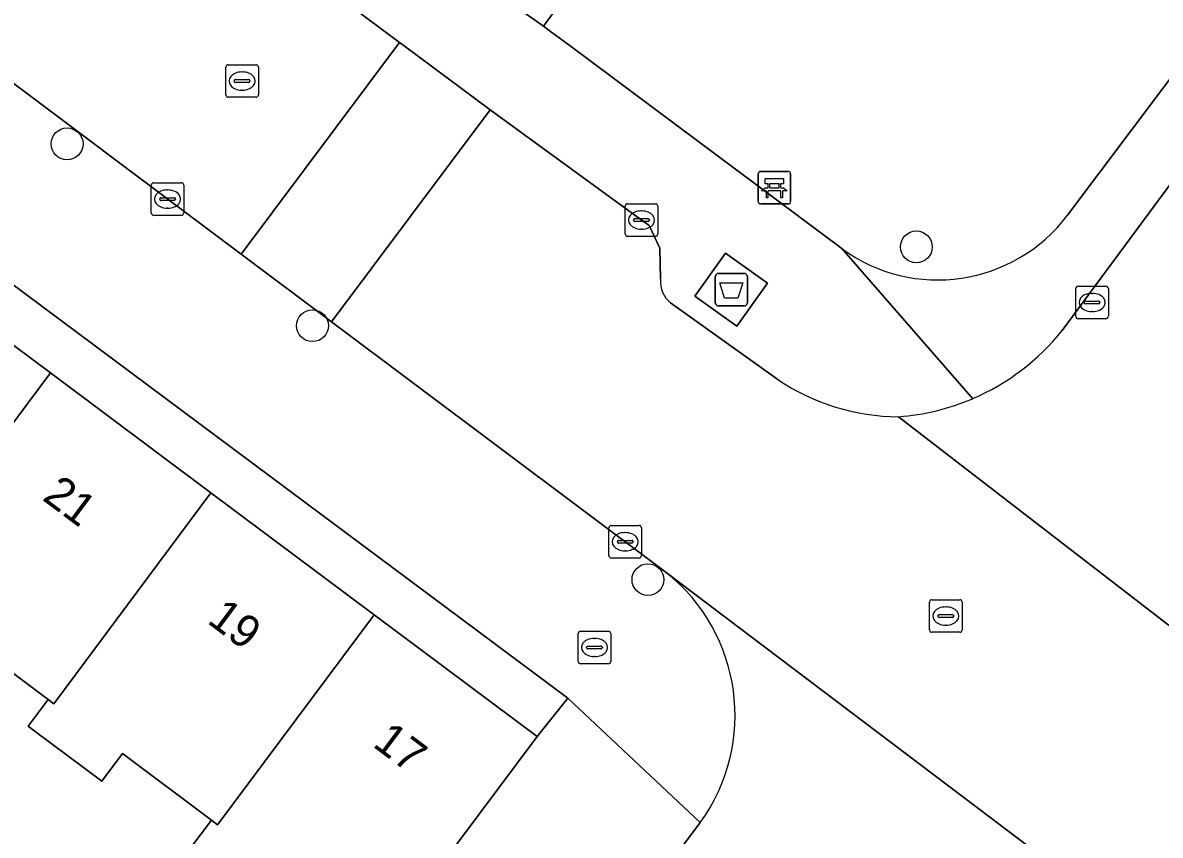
# Model space of a CAD drawing. Extents: x 160023 to 161302, y 384750 to 385707.
# Drawn here: x 160368.97 to 160403.93, y 385225.75 to 385250.71 of the extents above; entities that cross this region are included whole.
import ezdxf

# ---------------------------------------------------------------- set-up
doc = ezdxf.new("R2010")
doc.units = 0
for name, color, linetype in [('IMGEO_Afval_apart_plaats', 7, 'Continuous'), ('IMGEO_Bank', 7, 'Continuous'), ('IMGEO_Boom', 7, 'Continuous'), ('IMGEO_Brandkraan', 7, 'Continuous'), ('IMGEO_Erf', 7, 'Continuous'), ('IMGEO_Groenvoorziening', 7, 'Continuous'), ('IMGEO_Kolk', 7, 'Continuous'), ('IMGEO_Pand', 7, 'Continuous'), ('IMGEO_Pand_nummerreeks', 7, 'Continuous'), ('IMGEO_Rijbaan_lokaal_gesloten', 7, 'Continuous'), ('IMGEO_Rijbaan_lokaal_open', 7, 'Continuous'), ('IMGEO_Rioolput', 7, 'Continuous'), ('IMGEO_Voetpad_gesloten', 7, 'Continuous'), ('IMGEO_Voetpad_open', 7, 'Continuous')]:
    doc.layers.add(name, color=color, linetype=linetype)

msp = doc.modelspace()

# ---------------------------------------------------------------- linework, layer by layer
at = {"layer": 'IMGEO_Afval_apart_plaats'}
for p, q in [((160390.349, 385243.01), (160391.139, 385243.01)), ((160391.139, 385243.01), (160390.349, 385243.01)), ((160390.249, 385242.11), (160390.249, 385242.91)), ((160390.249, 385242.91), (160390.249, 385242.11)), ((160391.239, 385242.91), (160391.239, 385242.11)), ((160391.239, 385242.11), (160391.239, 385242.91)), ((160391.139, 385242.01), (160390.349, 385242.01)), ((160390.349, 385242.01), (160391.139, 385242.01))]:
    msp.add_line(p, q, dxfattribs=at)
msp.add_lwpolyline([(160390.392, 385242.724), (160391.096, 385242.724), (160390.947, 385242.254), (160390.541, 385242.254), (160390.392, 385242.724)], dxfattribs=at)
for centre, start, end in [((160390.349, 385242.91), 90, 180), ((160390.349, 385242.91), 90, 180), ((160391.139, 385242.91), 0, 90), ((160391.139, 385242.91), 360, 90), ((160390.349, 385242.11), 180, 270), ((160390.349, 385242.11), 180, 270), ((160391.139, 385242.11), 270, 0), ((160391.139, 385242.11), 270, 0)]:
    msp.add_arc(centre, 0.1, start, end, dxfattribs=at)
at = {"layer": 'IMGEO_Bank'}
for p, q in [((160391.645, 385246.144), (160392.486, 385246.144)), ((160392.486, 385246.144), (160391.645, 385246.144)), ((160391.57, 385245.219), (160391.57, 385246.06)), ((160391.57, 385246.06), (160391.57, 385245.219)), ((160391.879, 385245.65), (160391.879, 385245.756)), ((160391.923, 385245.756), (160391.923, 385245.65)), ((160392.211, 385245.762), (160391.929, 385245.762)), ((160392.217, 385245.65), (160392.217, 385245.756)), ((160392.261, 385245.756), (160392.261, 385245.65)), ((160392.57, 385246.069), (160392.57, 385245.228)), ((160392.57, 385245.228), (160392.57, 385246.069)), ((160392.267, 385245.542), (160391.874, 385245.542)), ((160391.929, 385245.644), (160392.211, 385245.644)), ((160392.495, 385245.144), (160391.654, 385245.144)), ((160391.654, 385245.144), (160392.495, 385245.144))]:
    msp.add_line(p, q, dxfattribs=at)
for points in [[(160391.873, 385245.762), (160391.787, 385245.762), (160391.787, 385245.923), (160392.35, 385245.923), (160392.35, 385245.762), (160392.267, 385245.762)], [(160391.817, 385245.542), (160391.675, 385245.542), (160391.787, 385245.644), (160391.873, 385245.644)], [(160391.867, 385245.535), (160391.867, 385245.328), (160391.824, 385245.328), (160391.824, 385245.535)], [(160392.267, 385245.644), (160392.35, 385245.644), (160392.462, 385245.542), (160392.323, 385245.542)], [(160392.317, 385245.535), (160392.317, 385245.328), (160392.273, 385245.328), (160392.273, 385245.535)]]:
    msp.add_lwpolyline(points, dxfattribs=at)
for centre, radius, start, end in [((160391.648, 385246.066), 0.0779, 92.4484, 184.2845), ((160391.648, 385246.066), 0.0779, 92.4484, 184.2845), ((160392.492, 385246.066), 0.0779, 2.4484, 94.2845), ((160392.492, 385246.066), 0.0779, 2.4484, 94.2845), ((160391.872, 385245.755), 0.00671, 2.8957, 87.1043), ((160391.929, 385245.755), 0.00671, 92.8957, 177.1043), ((160392.211, 385245.755), 0.00671, 2.8957, 87.1043), ((160392.268, 385245.755), 0.00671, 92.8957, 177.1043), ((160391.817, 385245.535), 0.00671, 2.8957, 87.1043), ((160391.874, 385245.535), 0.00671, 92.8957, 177.1043), ((160391.872, 385245.651), 0.00671, 272.8957, 357.1043), ((160391.929, 385245.651), 0.00671, 182.8957, 267.1043), ((160392.211, 385245.651), 0.00671, 272.8957, 357.1043), ((160392.268, 385245.651), 0.00671, 182.8957, 267.1043), ((160392.266, 385245.535), 0.00671, 2.8957, 87.1043), ((160392.323, 385245.535), 0.00671, 92.8957, 177.1043), ((160391.648, 385245.222), 0.0779, 182.4484, 274.2845), ((160391.648, 385245.222), 0.0779, 182.4484, 274.2845), ((160392.492, 385245.222), 0.0779, 272.4484, 4.2845), ((160392.492, 385245.222), 0.0779, 272.4484, 4.2845)]:
    msp.add_arc(centre, radius, start, end, dxfattribs=at)
at = {"layer": 'IMGEO_Boom'}
for centre in [(160370.33, 385246.99), (160396.434, 385243.825), (160377.873, 385241.404), (160388.183, 385233.601)]:
    msp.add_circle(centre, 0.489, dxfattribs=at)
at = {"layer": 'IMGEO_Brandkraan'}
for p, q in [((160386.039, 385231.09), (160386.039, 385231.942)), ((160386.114, 385232.016), (160386.966, 385232.016)), ((160386.527, 385231.796), (160386.552, 385231.796)), ((160387.04, 385231.942), (160387.04, 385231.09)), ((160386.298, 385231.51), (160386.298, 385231.522)), ((160386.736, 385231.473), (160386.338, 385231.473)), ((160386.341, 385231.559), (160386.739, 385231.559)), ((160386.782, 385231.522), (160386.782, 385231.51)), ((160386.55, 385231.236), (160386.525, 385231.236)), ((160386.966, 385231.016), (160386.114, 385231.016))]:
    msp.add_line(p, q, dxfattribs=at)
for points in [[(160386.039, 385231.09), (160386.039, 385231.942)], [(160386.114, 385232.016), (160386.966, 385232.016)], [(160387.04, 385231.942), (160387.04, 385231.09)], [(160386.966, 385231.016), (160386.114, 385231.016)]]:
    msp.add_lwpolyline(points, dxfattribs=at)
for centre, radius, start, end in [((160386.116, 385231.94), 0.0765, 91.552, 178.448), ((160386.116, 385231.94), 0.0765, 91.552, 178.448), ((160386.964, 385231.94), 0.0765, 1.552, 88.448), ((160386.964, 385231.94), 0.0765, 1.552, 88.448), ((160386.338, 385231.519), 0.0403, 85.8775, 175.7526), ((160386.335, 385231.509), 0.0366, 178.938, 274.7102), ((160386.739, 385231.516), 0.043, 264.8664, 352.4533), ((160386.743, 385231.521), 0.0386, 1.7309, 96.639), ((160386.116, 385231.092), 0.0765, 181.552, 268.448), ((160386.116, 385231.092), 0.0765, 181.552, 268.448), ((160386.964, 385231.092), 0.0765, 271.552, 358.448), ((160386.964, 385231.092), 0.0765, 271.552, 358.448)]:
    msp.add_arc(centre, radius, start, end, dxfattribs=at)
for centre, major_axis, ratio, start_param, end_param in [((160386.526, 385231.516), (-0.387, 0.002), 0.722429, 4.712389, 7.853982), ((160386.551, 385231.516), (-0.39, 0.002), 0.717154, 1.570796, 4.712389)]:
    msp.add_ellipse(centre, major_axis=major_axis, ratio=ratio, start_param=start_param, end_param=end_param, dxfattribs=at)
at = {"layer": 'IMGEO_Erf'}
msp.add_lwpolyline([(160354.267, 385251.555), (160356.351, 385250), (160359.572, 385247.596), (160364.619, 385243.831), (160369.815, 385239.953), (160374.753, 385236.269), (160379.773, 385232.523), (160384.783, 385228.785), (160385.717, 385229.954), (160358.802, 385250), (160355.176, 385252.701)], close=True, dxfattribs=at)
msp.add_lwpolyline([(160366.842, 385221.265), (160369.766, 385219.111), (160370.658, 385218.454), (160372.936, 385216.776), (160371.609, 385214.974), (160373.453, 385213.599), (160373.461, 385213.61), (160379.946, 385222.303), (160377.044, 385224.469), (160376.432, 385223.649), (160374.325, 385225.221), (160374.132, 385225.365), (160374.764, 385226.212), (160372.028, 385228.254), (160371.396, 385227.408), (160369.306, 385228.968), (160369.134, 385229.096), (160369.746, 385229.917), (160366.909, 385232.033)], dxfattribs=at)
at = {"layer": 'IMGEO_Groenvoorziening'}
for points in [[(160404.994, 385250), (160405.539, 385250.725), (160392.706, 385260.479), (160392.388, 385260.712), (160384.978, 385250.606), (160385.233, 385250.416), (160385.791, 385250), (160394.139, 385243.772)], [(160401.084, 385244.803), (160404.994, 385250)]]:
    msp.add_lwpolyline(points, dxfattribs=at)
msp.add_arc((160397.088, 385247.811), 5.001, 233.8624, 323.0256, dxfattribs=at)
at = {"layer": 'IMGEO_Kolk'}
for p, q in [((160372.993, 385245.794), (160373.845, 385245.794)), ((160372.918, 385244.868), (160372.918, 385245.72)), ((160373.406, 385245.574), (160373.431, 385245.574)), ((160373.919, 385245.72), (160373.919, 385244.868)), ((160373.177, 385245.288), (160373.177, 385245.3)), ((160373.615, 385245.251), (160373.217, 385245.251)), ((160373.22, 385245.337), (160373.618, 385245.337)), ((160373.661, 385245.3), (160373.661, 385245.288)), ((160387.485, 385244.223), (160387.485, 385245.075)), ((160387.56, 385245.149), (160388.412, 385245.149)), ((160388.486, 385245.075), (160388.486, 385244.223)), ((160373.845, 385244.794), (160372.993, 385244.794)), ((160373.429, 385245.014), (160373.404, 385245.014)), ((160387.973, 385244.929), (160387.998, 385244.929)), ((160387.744, 385244.643), (160387.744, 385244.655)), ((160388.182, 385244.606), (160387.784, 385244.606)), ((160387.787, 385244.692), (160388.185, 385244.692)), ((160387.996, 385244.369), (160387.971, 385244.369)), ((160388.228, 385244.655), (160388.228, 385244.643)), ((160388.412, 385244.149), (160387.56, 385244.149)), ((160401.409, 385242.617), (160402.261, 385242.617)), ((160401.334, 385241.691), (160401.334, 385242.543)), ((160401.822, 385242.397), (160401.847, 385242.397)), ((160402.335, 385242.543), (160402.335, 385241.691)), ((160401.593, 385242.111), (160401.593, 385242.123)), ((160402.031, 385242.074), (160401.633, 385242.074)), ((160401.636, 385242.16), (160402.034, 385242.16)), ((160402.077, 385242.123), (160402.077, 385242.111)), ((160402.261, 385241.617), (160401.409, 385241.617)), ((160401.845, 385241.837), (160401.82, 385241.837)), ((160387.06, 385235.265), (160387.912, 385235.265)), ((160386.985, 385234.339), (160386.985, 385235.191)), ((160387.473, 385235.045), (160387.498, 385235.045)), ((160387.986, 385235.191), (160387.986, 385234.339)), ((160387.244, 385234.759), (160387.244, 385234.771)), ((160387.682, 385234.722), (160387.284, 385234.722)), ((160387.287, 385234.808), (160387.685, 385234.808)), ((160387.728, 385234.771), (160387.728, 385234.759)), ((160387.912, 385234.265), (160387.06, 385234.265)), ((160387.496, 385234.485), (160387.471, 385234.485))]:
    msp.add_line(p, q, dxfattribs=at)
for points in [[(160372.993, 385245.794), (160373.845, 385245.794)], [(160372.918, 385244.868), (160372.918, 385245.72)], [(160373.919, 385245.72), (160373.919, 385244.868)], [(160387.485, 385244.223), (160387.485, 385245.075)], [(160387.56, 385245.149), (160388.412, 385245.149)], [(160388.486, 385245.075), (160388.486, 385244.223)], [(160373.845, 385244.794), (160372.993, 385244.794)], [(160388.412, 385244.149), (160387.56, 385244.149)], [(160401.409, 385242.617), (160402.261, 385242.617)], [(160401.334, 385241.691), (160401.334, 385242.543)], [(160402.335, 385242.543), (160402.335, 385241.691)], [(160402.261, 385241.617), (160401.409, 385241.617)], [(160387.06, 385235.265), (160387.912, 385235.265)], [(160386.985, 385234.339), (160386.985, 385235.191)], [(160387.986, 385235.191), (160387.986, 385234.339)], [(160387.912, 385234.265), (160387.06, 385234.265)]]:
    msp.add_lwpolyline(points, dxfattribs=at)
for centre, radius, start, end in [((160372.995, 385245.718), 0.0765, 91.552, 178.448), ((160372.995, 385245.718), 0.0765, 91.552, 178.448), ((160373.843, 385245.718), 0.0765, 1.552, 88.448), ((160373.843, 385245.718), 0.0765, 1.552, 88.448), ((160373.217, 385245.297), 0.0403, 85.8775, 175.7526), ((160373.214, 385245.287), 0.0366, 178.938, 274.7102), ((160373.618, 385245.294), 0.043, 264.8664, 352.4533), ((160373.622, 385245.299), 0.0386, 1.7309, 96.639), ((160387.562, 385245.073), 0.0765, 91.552, 178.448), ((160387.562, 385245.073), 0.0765, 91.552, 178.448), ((160388.41, 385245.073), 0.0765, 1.552, 88.448), ((160388.41, 385245.073), 0.0765, 1.552, 88.448), ((160372.995, 385244.87), 0.0765, 181.552, 268.448), ((160372.995, 385244.87), 0.0765, 181.552, 268.448), ((160373.843, 385244.87), 0.0765, 271.552, 358.448), ((160373.843, 385244.87), 0.0765, 271.552, 358.448), ((160387.784, 385244.652), 0.0403, 85.8775, 175.7526), ((160387.781, 385244.642), 0.0366, 178.938, 274.7102), ((160388.185, 385244.649), 0.043, 264.8664, 352.4533), ((160388.189, 385244.654), 0.0386, 1.7309, 96.639), ((160387.562, 385244.225), 0.0765, 181.552, 268.448), ((160387.562, 385244.225), 0.0765, 181.552, 268.448), ((160388.41, 385244.225), 0.0765, 271.552, 358.448), ((160388.41, 385244.225), 0.0765, 271.552, 358.448), ((160401.411, 385242.541), 0.0765, 91.552, 178.448), ((160401.411, 385242.541), 0.0765, 91.552, 178.448), ((160402.259, 385242.541), 0.0765, 1.552, 88.448), ((160402.259, 385242.541), 0.0765, 1.552, 88.448), ((160401.633, 385242.12), 0.0403, 85.8775, 175.7526), ((160401.63, 385242.11), 0.0366, 178.938, 274.7102), ((160402.034, 385242.117), 0.043, 264.8664, 352.4533), ((160402.038, 385242.122), 0.0386, 1.7309, 96.639), ((160401.411, 385241.693), 0.0765, 181.552, 268.448), ((160401.411, 385241.693), 0.0765, 181.552, 268.448), ((160402.259, 385241.693), 0.0765, 271.552, 358.448), ((160402.259, 385241.693), 0.0765, 271.552, 358.448), ((160387.062, 385235.189), 0.0765, 91.552, 178.448), ((160387.062, 385235.189), 0.0765, 91.552, 178.448), ((160387.91, 385235.189), 0.0765, 1.552, 88.448), ((160387.91, 385235.189), 0.0765, 1.552, 88.448), ((160387.284, 385234.768), 0.0403, 85.8775, 175.7526), ((160387.281, 385234.758), 0.0366, 178.938, 274.7102), ((160387.685, 385234.765), 0.043, 264.8664, 352.4533), ((160387.689, 385234.77), 0.0386, 1.7309, 96.639), ((160387.062, 385234.341), 0.0765, 181.552, 268.448), ((160387.062, 385234.341), 0.0765, 181.552, 268.448), ((160387.91, 385234.341), 0.0765, 271.552, 358.448), ((160387.91, 385234.341), 0.0765, 271.552, 358.448)]:
    msp.add_arc(centre, radius, start, end, dxfattribs=at)
for centre, major_axis, ratio, start_param, end_param in [((160373.405, 385245.294), (-0.387, 0.002), 0.722429, 4.712389, 7.853982), ((160373.43, 385245.294), (-0.39, 0.002), 0.717154, 1.570796, 4.712389), ((160387.972, 385244.649), (-0.387, 0.002), 0.722429, 4.712389, 7.853982), ((160387.997, 385244.649), (-0.39, 0.002), 0.717154, 1.570796, 4.712389), ((160401.821, 385242.117), (-0.387, 0.002), 0.722429, 4.712389, 7.853982), ((160401.846, 385242.117), (-0.39, 0.002), 0.717154, 1.570796, 4.712389), ((160387.472, 385234.765), (-0.387, 0.002), 0.722429, 4.712389, 7.853982), ((160387.497, 385234.765), (-0.39, 0.002), 0.717154, 1.570796, 4.712389)]:
    msp.add_ellipse(centre, major_axis=major_axis, ratio=ratio, start_param=start_param, end_param=end_param, dxfattribs=at)
at = {"layer": 'IMGEO_Pand'}
for points in [[(160369.815, 385239.953), (160364.619, 385243.831), (160359.835, 385237.418), (160359.674, 385237.538), (160359.031, 385236.677), (160359.192, 385236.557), (160361.312, 385234.974), (160361.924, 385235.795), (160364.687, 385233.733), (160365.001, 385233.499)], [(160374.753, 385236.269), (160369.815, 385239.953), (160365.001, 385233.499), (160364.687, 385233.733), (160364.066, 385232.901), (160364.38, 385232.667), (160366.308, 385231.228), (160366.909, 385232.033), (160369.746, 385229.917), (160369.918, 385229.789)], [(160379.773, 385232.523), (160374.753, 385236.269), (160369.918, 385229.789), (160369.746, 385229.917), (160369.134, 385229.096), (160369.306, 385228.968), (160371.396, 385227.408), (160372.028, 385228.254), (160374.764, 385226.212), (160374.957, 385226.068)], [(160384.783, 385228.785), (160379.773, 385232.523), (160374.957, 385226.068), (160374.764, 385226.212), (160374.132, 385225.365), (160374.325, 385225.221), (160376.432, 385223.649), (160377.044, 385224.469), (160379.946, 385222.303)]]:
    msp.add_lwpolyline(points, close=True, dxfattribs=at)
at = {"layer": 'IMGEO_Rijbaan_lokaal_gesloten'}
msp.add_lwpolyline([(160323.03, 385282.896), (160343.93, 385267.299), (160357.361, 385257.313), (160367.132, 385250), (160375.681, 385243.601), (160380.549, 385250.106), (160353.887, 385269.963), (160333.903, 385284.92), (160316.228, 385298.079), (160311.4, 385291.54)], close=True, dxfattribs=at)
for points in [[(160388.572, 385242.838), (160388.547, 385243.785), (160388.218, 385244.48), (160387.482, 385245.014), (160383.33, 385248.034), (160378.457, 385241.523), (160388.748, 385233.82), (160401.759, 385223.985), (160424.4, 385206.138), (160425.09, 385205.591), (160429.89, 385211.645), (160425.337, 385215.255), (160410.622, 385226.946), (160405.461, 385231.215)], [(160392.177, 385239.749), (160388.882, 385242.103)], [(160405.461, 385231.215), (160395.888, 385238.608)]]:
    msp.add_lwpolyline(points, dxfattribs=at)
for centre, radius, start, end in [((160389.389, 385242.75), 0.822, 173.8355, 231.9015), ((160395.912, 385245.291), 6.683, 236.0218, 269.7966)]:
    msp.add_arc(centre, radius, start, end, dxfattribs=at)
at = {"layer": 'IMGEO_Rijbaan_lokaal_open'}
for points in [[(160438.484, 385285.613), (160435.729, 385287.692), (160435.504, 385287.862), (160432.461, 385283.83), (160419.151, 385265.926), (160405.248, 385247.11), (160401.722, 385242.347), (160400.915, 385241.255)], [(160395.888, 385238.608), (160405.461, 385231.215)], [(160401.759, 385223.985), (160388.748, 385233.82)], [(160389.791, 385226.135), (160376.256, 385207.995), (160364.435, 385192.191), (160353.385, 385177.257), (160342.6, 385162.805), (160333.448, 385150.481), (160328.079, 385143.273)]]:
    msp.add_lwpolyline(points, dxfattribs=at)
msp.add_lwpolyline([(160378.457, 385241.523), (160383.33, 385248.034), (160380.691, 385250), (160380.549, 385250.106), (160375.681, 385243.601)], close=True, dxfattribs=at)
for centre, radius, start, end in [((160395.373, 385245.68), 7.092, 293.1962, 321.3991), ((160395.372, 385245.7), 7.111, 274.158, 293.132), ((160385.242, 385229.431), 5.618, 324.0777, 51.3801)]:
    msp.add_arc(centre, radius, start, end, dxfattribs=at)
at = {"layer": 'IMGEO_Rioolput'}
for p, q in [((160375.208, 385248.495), (160375.208, 385249.347)), ((160375.283, 385249.421), (160376.135, 385249.421)), ((160376.209, 385249.347), (160376.209, 385248.495)), ((160375.467, 385248.915), (160375.467, 385248.927)), ((160375.51, 385248.964), (160375.908, 385248.964)), ((160375.696, 385249.201), (160375.721, 385249.201)), ((160375.951, 385248.927), (160375.951, 385248.915)), ((160375.905, 385248.878), (160375.507, 385248.878)), ((160375.719, 385248.641), (160375.694, 385248.641)), ((160376.135, 385248.421), (160375.283, 385248.421)), ((160396.839, 385232.056), (160396.839, 385232.908)), ((160396.914, 385232.982), (160397.766, 385232.982)), ((160397.84, 385232.908), (160397.84, 385232.056)), ((160397.098, 385232.476), (160397.098, 385232.488)), ((160397.141, 385232.525), (160397.539, 385232.525)), ((160397.327, 385232.762), (160397.352, 385232.762)), ((160397.582, 385232.488), (160397.582, 385232.476)), ((160397.536, 385232.439), (160397.138, 385232.439)), ((160397.35, 385232.202), (160397.325, 385232.202)), ((160397.766, 385231.982), (160396.914, 385231.982))]:
    msp.add_line(p, q, dxfattribs=at)
for points in [[(160375.208, 385248.495), (160375.208, 385249.347)], [(160375.283, 385249.421), (160376.135, 385249.421)], [(160376.209, 385249.347), (160376.209, 385248.495)], [(160376.135, 385248.421), (160375.283, 385248.421)], [(160396.839, 385232.056), (160396.839, 385232.908)], [(160396.914, 385232.982), (160397.766, 385232.982)], [(160397.84, 385232.908), (160397.84, 385232.056)], [(160397.766, 385231.982), (160396.914, 385231.982)]]:
    msp.add_lwpolyline(points, dxfattribs=at)
for centre, radius, start, end in [((160375.285, 385249.345), 0.0765, 91.552, 178.448), ((160375.285, 385249.345), 0.0765, 91.552, 178.448), ((160376.133, 385249.345), 0.0765, 1.552, 88.448), ((160376.133, 385249.345), 0.0765, 1.552, 88.448), ((160375.507, 385248.924), 0.0403, 85.8775, 175.7526), ((160375.504, 385248.914), 0.0366, 178.938, 274.7102), ((160375.908, 385248.921), 0.043, 264.8664, 352.4533), ((160375.912, 385248.926), 0.0386, 1.7309, 96.639), ((160375.285, 385248.497), 0.0765, 181.552, 268.448), ((160375.285, 385248.497), 0.0765, 181.552, 268.448), ((160376.133, 385248.497), 0.0765, 271.552, 358.448), ((160376.133, 385248.497), 0.0765, 271.552, 358.448), ((160396.916, 385232.906), 0.0765, 91.552, 178.448), ((160396.916, 385232.906), 0.0765, 91.552, 178.448), ((160397.764, 385232.906), 0.0765, 1.552, 88.448), ((160397.764, 385232.906), 0.0765, 1.552, 88.448), ((160397.138, 385232.485), 0.0403, 85.8775, 175.7526), ((160397.135, 385232.475), 0.0366, 178.938, 274.7102), ((160397.539, 385232.482), 0.043, 264.8664, 352.4533), ((160397.543, 385232.487), 0.0386, 1.7309, 96.639), ((160396.916, 385232.058), 0.0765, 181.552, 268.448), ((160396.916, 385232.058), 0.0765, 181.552, 268.448), ((160397.764, 385232.058), 0.0765, 271.552, 358.448), ((160397.764, 385232.058), 0.0765, 271.552, 358.448)]:
    msp.add_arc(centre, radius, start, end, dxfattribs=at)
for centre, major_axis, ratio, start_param, end_param in [((160375.695, 385248.921), (-0.387, 0.002), 0.722429, 4.712389, 7.853982), ((160375.72, 385248.921), (-0.39, 0.002), 0.717154, 1.570796, 4.712389), ((160397.326, 385232.482), (-0.387, 0.002), 0.722429, 4.712389, 7.853982), ((160397.351, 385232.482), (-0.39, 0.002), 0.717154, 1.570796, 4.712389)]:
    msp.add_ellipse(centre, major_axis=major_axis, ratio=ratio, start_param=start_param, end_param=end_param, dxfattribs=at)
at = {"layer": 'IMGEO_Voetpad_gesloten'}
msp.add_lwpolyline([(160391.858, 385242.711), (160390.57, 385243.629), (160389.629, 385242.308), (160390.917, 385241.39)], close=True, dxfattribs=at)
at = {"layer": 'IMGEO_Voetpad_open'}
for points in [[(160311.165, 385301.848), (160313.407, 385300.179), (160316.228, 385298.079), (160333.903, 385284.92), (160353.887, 385269.963), (160380.549, 385250.106), (160380.691, 385250), (160383.33, 385248.034), (160387.482, 385245.014), (160388.218, 385244.48), (160388.547, 385243.785), (160388.572, 385242.838)], [(160419.151, 385265.926), (160432.461, 385283.83), (160435.504, 385287.862), (160434.116, 385289.055), (160430.511, 385284.122), (160425.914, 385277.833), (160424.216, 385275.547), (160422.368, 385273.091), (160416.849, 385265.755), (160414.868, 385263.122), (160413.185, 385260.885), (160408.543, 385254.716), (160405.539, 385250.725), (160404.994, 385250), (160401.084, 385244.803)], [(160400.915, 385241.255), (160401.722, 385242.347), (160405.248, 385247.11), (160419.151, 385265.926)], [(160398.166, 385239.161), (160394.139, 385243.772), (160385.791, 385250), (160385.233, 385250.416), (160384.978, 385250.606), (160383.271, 385251.807), (160377.817, 385255.835), (160371.677, 385260.495)], [(160383.271, 385251.807), (160384.978, 385250.606), (160392.388, 385260.712)], [(160349.029, 385256.073), (160355.176, 385252.701), (160358.802, 385250), (160385.717, 385229.954), (160389.791, 385226.135)], [(160388.748, 385233.82), (160378.457, 385241.523), (160375.681, 385243.601), (160367.132, 385250)], [(160394.139, 385243.772), (160398.166, 385239.161)], [(160388.882, 385242.103), (160392.177, 385239.749)], [(160389.791, 385226.135), (160385.717, 385229.954), (160384.783, 385228.785), (160379.946, 385222.303), (160373.461, 385213.61), (160373.453, 385213.599), (160372.389, 385212.172), (160374.284, 385210.782)], [(160328.079, 385143.273), (160333.448, 385150.481), (160342.6, 385162.805), (160353.385, 385177.257), (160364.435, 385192.191), (160376.256, 385207.995), (160389.791, 385226.135)]]:
    msp.add_lwpolyline(points, dxfattribs=at)
msp.add_lwpolyline([(160390.57, 385243.629), (160391.858, 385242.711), (160390.917, 385241.39), (160389.629, 385242.308)], close=True, dxfattribs=at)
for centre, radius, start, end in [((160397.088, 385247.811), 5.001, 233.8624, 323.0256), ((160389.389, 385242.75), 0.822, 173.8355, 231.9015), ((160395.373, 385245.68), 7.092, 293.1962, 321.3991), ((160395.912, 385245.291), 6.683, 236.0218, 269.7966), ((160395.372, 385245.7), 7.111, 274.158, 293.132), ((160385.242, 385229.431), 5.618, 324.0777, 51.3801)]:
    msp.add_arc(centre, radius, start, end, dxfattribs=at)

# ---------------------------------------------------------------- texts
at = {"layer": 'IMGEO_Pand_nummerreeks'}
for s, p in [('21', (160369.535, 385236.071)), ('19', (160374.604, 385232.289)), ('17', (160379.69, 385228.494))]:
    msp.add_text(s, height=1, rotation=323.2734, dxfattribs=at).set_placement(p)

doc.saveas('drawing.dxf')
